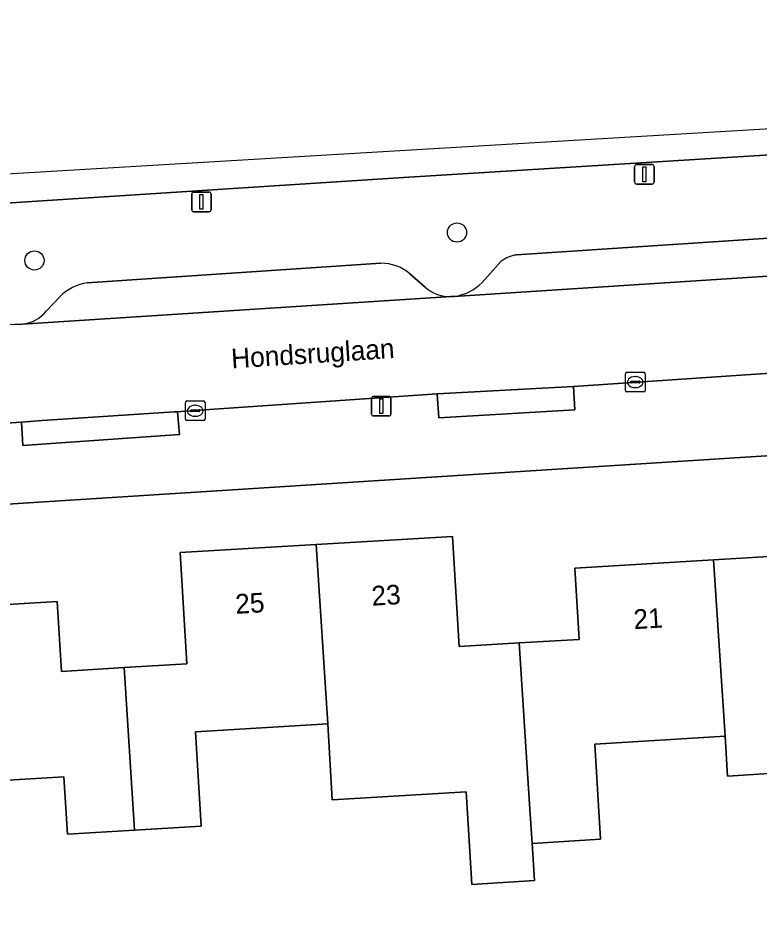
# Model space of a CAD drawing. Extents: x 159680 to 160786, y 387323 to 388340.
# Drawn here: x 160582.97 to 160620.7, y 388293.31 to 388339.13 of the extents above; entities that cross this region are included whole.
import ezdxf

# ---------------------------------------------------------------- set-up
doc = ezdxf.new("R2010")
doc.units = 0
for name, color, linetype in [('IMGEO_Boom', 7, 'Continuous'), ('IMGEO_Erf', 7, 'Continuous'), ('IMGEO_Groenvoorziening', 7, 'Continuous'), ('IMGEO_Kolk', 7, 'Continuous'), ('IMGEO_Lichtmast', 7, 'Continuous'), ('IMGEO_Openbare_ruimte_label', 7, 'Continuous'), ('IMGEO_Pand', 7, 'Continuous'), ('IMGEO_Pand_nummerreeks', 7, 'Continuous'), ('IMGEO_Parkeervlak_open', 7, 'Continuous'), ('IMGEO_Rijbaan_lokaal_open', 7, 'Continuous'), ('IMGEO_Rijbaan_regionaal_gesloten', 7, 'Continuous'), ('IMGEO_Voetpad_open', 7, 'Continuous')]:
    doc.layers.add(name, color=color, linetype=linetype)

msp = doc.modelspace()

# ---------------------------------------------------------------- linework, layer by layer
at = {"layer": 'IMGEO_Boom'}
for centre in [(160605.321, 388328.206), (160583.802, 388326.787)]:
    msp.add_circle(centre, 0.489, dxfattribs=at)
at = {"layer": 'IMGEO_Erf'}
for points in [[(160693.574, 388321.451), (160567.485, 388313.428)], [(160577.955, 388309.001), (160584.967, 388309.418), (160585.178, 388305.865), (160588.369, 388306.055), (160591.558, 388306.244), (160591.221, 388311.908), (160598.158, 388312.321), (160605.095, 388312.734), (160605.428, 388307.131), (160608.485, 388307.313), (160611.538, 388307.494), (160611.323, 388311.118), (160618.392, 388311.539), (160625.459, 388311.959), (160625.661, 388308.556), (160628.705, 388308.737), (160631.867, 388308.925), (160631.535, 388314.512), (160638.629, 388314.934), (160645.507, 388315.343), (160652.385, 388315.752), (160659.263, 388316.162)], [(160627.321, 388279.086), (160626.344, 388294.49), (160626.047, 388299.482), (160625.958, 388300.976), (160619.103, 388300.534), (160618.972, 388302.56), (160612.345, 388302.166), (160612.514, 388299.314), (160612.633, 388297.314), (160609.148, 388297.108), (160609.27, 388295.209), (160606.075, 388295.018), (160605.842, 388298.917), (160605.793, 388299.736), (160598.968, 388299.331), (160598.738, 388303.189), (160592.003, 388302.788), (160592.289, 388297.979), (160588.901, 388297.777), (160585.479, 388297.573), (160585.305, 388300.498), (160578.522, 388300.095)]]:
    msp.add_lwpolyline(points, dxfattribs=at)
at = {"layer": 'IMGEO_Groenvoorziening'}
for points in [[(160643.31, 388333.541), (160643.01, 388333.517), (160642.711, 388333.492), (160602.591, 388331.002), (160536.605, 388326.748), (160536.481, 388326.74)], [(160608.349, 388327.063), (160623.261, 388328.061)], [(160586.492, 388325.643), (160601.451, 388326.639)], [(160606.597, 388325.664), (160607.561, 388326.729)], [(160602.91, 388326.125), (160603.712, 388325.407)], [(160584.418, 388324.219), (160585.108, 388324.947)], [(160605.032, 388324.948), (160605.185, 388324.957)], [(160582.793, 388323.521), (160583.197, 388323.547)]]:
    msp.add_lwpolyline(points, dxfattribs=at)
for centre, radius, start, end in [((160608.521, 388325.561), 1.511, 96.5227, 129.4174), ((160601.459, 388324.334), 2.305, 50.9885, 90.1971), ((160586.848, 388323.211), 2.458, 98.3312, 135.0636), ((160604.866, 388327.357), 2.421, 277.5624, 315.6326), ((160604.979, 388326.924), 1.977, 230.1272, 271.5249), ((160583.001, 388325.348), 1.811, 276.1981, 321.4559)]:
    msp.add_arc(centre, radius, start, end, dxfattribs=at)
at = {"layer": 'IMGEO_Kolk'}
for p, q in [((160613.901, 388320.167), (160613.901, 388321.019)), ((160613.976, 388321.093), (160614.828, 388321.093)), ((160614.902, 388321.019), (160614.902, 388320.167)), ((160614.16, 388320.587), (160614.16, 388320.599)), ((160614.598, 388320.55), (160614.2, 388320.55)), ((160614.203, 388320.636), (160614.601, 388320.636)), ((160614.389, 388320.873), (160614.414, 388320.873)), ((160614.644, 388320.599), (160614.644, 388320.587)), ((160614.828, 388320.093), (160613.976, 388320.093)), ((160614.412, 388320.313), (160614.387, 388320.313)), ((160591.564, 388319.631), (160592.416, 388319.631)), ((160591.489, 388318.705), (160591.489, 388319.557)), ((160591.748, 388319.125), (160591.748, 388319.137)), ((160591.791, 388319.174), (160592.189, 388319.174)), ((160591.977, 388319.411), (160592.002, 388319.411)), ((160592.232, 388319.137), (160592.232, 388319.125)), ((160592.49, 388319.557), (160592.49, 388318.705)), ((160592.186, 388319.088), (160591.788, 388319.088)), ((160592, 388318.851), (160591.975, 388318.851)), ((160592.416, 388318.631), (160591.564, 388318.631))]:
    msp.add_line(p, q, dxfattribs=at)
for points in [[(160613.901, 388320.167), (160613.901, 388321.019)], [(160613.976, 388321.093), (160614.828, 388321.093)], [(160614.902, 388321.019), (160614.902, 388320.167)], [(160614.828, 388320.093), (160613.976, 388320.093)], [(160591.564, 388319.631), (160592.416, 388319.631)], [(160591.489, 388318.705), (160591.489, 388319.557)], [(160592.49, 388319.557), (160592.49, 388318.705)], [(160592.416, 388318.631), (160591.564, 388318.631)]]:
    msp.add_lwpolyline(points, dxfattribs=at)
for centre, radius, start, end in [((160613.978, 388321.017), 0.0765, 91.552, 178.448), ((160613.978, 388321.017), 0.0765, 91.552, 178.448), ((160614.826, 388321.017), 0.0765, 1.552, 88.448), ((160614.826, 388321.017), 0.0765, 1.552, 88.448), ((160614.2, 388320.596), 0.0403, 85.8775, 175.7526), ((160614.197, 388320.586), 0.0366, 178.938, 274.7102), ((160614.601, 388320.593), 0.043, 264.8664, 352.4533), ((160614.605, 388320.598), 0.0386, 1.7309, 96.639), ((160613.978, 388320.169), 0.0765, 181.552, 268.448), ((160613.978, 388320.169), 0.0765, 181.552, 268.448), ((160614.826, 388320.169), 0.0765, 271.552, 358.448), ((160614.826, 388320.169), 0.0765, 271.552, 358.448), ((160591.566, 388319.555), 0.0765, 91.552, 178.448), ((160591.566, 388319.555), 0.0765, 91.552, 178.448), ((160592.414, 388319.555), 0.0765, 1.552, 88.448), ((160592.414, 388319.555), 0.0765, 1.552, 88.448), ((160591.788, 388319.134), 0.0403, 85.8775, 175.7526), ((160592.193, 388319.136), 0.0386, 1.7309, 96.639), ((160591.566, 388318.707), 0.0765, 181.552, 268.448), ((160591.566, 388318.707), 0.0765, 181.552, 268.448), ((160591.785, 388319.124), 0.0366, 178.938, 274.7102), ((160592.189, 388319.131), 0.043, 264.8664, 352.4533), ((160592.414, 388318.707), 0.0765, 271.552, 358.448), ((160592.414, 388318.707), 0.0765, 271.552, 358.448)]:
    msp.add_arc(centre, radius, start, end, dxfattribs=at)
for centre, major_axis, ratio, start_param, end_param in [((160614.388, 388320.593), (-0.387, 0.002), 0.722429, 4.712389, 7.853982), ((160614.413, 388320.593), (-0.39, 0.002), 0.717154, 1.570796, 4.712389), ((160591.976, 388319.131), (-0.387, 0.002), 0.722429, 4.712389, 7.853982), ((160592.001, 388319.131), (-0.39, 0.002), 0.717154, 1.570796, 4.712389)]:
    msp.add_ellipse(centre, major_axis=major_axis, ratio=ratio, start_param=start_param, end_param=end_param, dxfattribs=at)
at = {"layer": 'IMGEO_Lichtmast'}
for p, q in [((160614.365, 388330.771), (160614.365, 388331.571)), ((160614.365, 388331.571), (160614.365, 388330.771)), ((160614.465, 388331.671), (160615.255, 388331.671)), ((160615.255, 388331.671), (160614.465, 388331.671)), ((160615.355, 388331.571), (160615.355, 388330.771)), ((160615.355, 388330.771), (160615.355, 388331.571)), ((160615.255, 388330.671), (160614.465, 388330.671)), ((160614.465, 388330.671), (160615.255, 388330.671)), ((160591.81, 388329.367), (160591.81, 388330.167)), ((160591.81, 388330.167), (160591.81, 388329.367)), ((160591.91, 388330.267), (160592.7, 388330.267)), ((160592.7, 388330.267), (160591.91, 388330.267)), ((160592.8, 388330.167), (160592.8, 388329.367)), ((160592.8, 388329.367), (160592.8, 388330.167)), ((160592.7, 388329.267), (160591.91, 388329.267)), ((160591.91, 388329.267), (160592.7, 388329.267)), ((160600.971, 388318.966), (160600.971, 388319.766)), ((160600.971, 388319.766), (160600.971, 388318.966)), ((160601.071, 388319.866), (160601.861, 388319.866)), ((160601.861, 388319.866), (160601.071, 388319.866)), ((160601.961, 388319.766), (160601.961, 388318.966)), ((160601.961, 388318.966), (160601.961, 388319.766)), ((160601.861, 388318.866), (160601.071, 388318.866)), ((160601.071, 388318.866), (160601.861, 388318.866))]:
    msp.add_line(p, q, dxfattribs=at)
for points in [[(160614.785, 388331.546), (160614.935, 388331.546), (160614.935, 388330.796), (160614.785, 388330.796), (160614.785, 388331.546)], [(160592.23, 388330.142), (160592.38, 388330.142), (160592.38, 388329.392), (160592.23, 388329.392), (160592.23, 388330.142)], [(160601.391, 388319.741), (160601.541, 388319.741), (160601.541, 388318.991), (160601.391, 388318.991), (160601.391, 388319.741)]]:
    msp.add_lwpolyline(points, dxfattribs=at)
for centre, start, end in [((160614.465, 388331.571), 90, 180), ((160614.465, 388331.571), 90, 180), ((160615.255, 388331.571), 0, 90), ((160615.255, 388331.571), 360, 90), ((160614.465, 388330.771), 180, 270), ((160614.465, 388330.771), 180, 270), ((160615.255, 388330.771), 270, 0), ((160615.255, 388330.771), 270, 0), ((160591.91, 388330.167), 90, 180), ((160591.91, 388330.167), 90, 180), ((160592.7, 388330.167), 0, 90), ((160592.7, 388330.167), 360, 90), ((160591.91, 388329.367), 180, 270), ((160591.91, 388329.367), 180, 270), ((160592.7, 388329.367), 270, 0), ((160592.7, 388329.367), 270, 0), ((160601.071, 388319.766), 90, 180), ((160601.071, 388319.766), 90, 180), ((160601.861, 388319.766), 0, 90), ((160601.861, 388319.766), 360, 90), ((160601.071, 388318.966), 180, 270), ((160601.071, 388318.966), 180, 270), ((160601.861, 388318.966), 270, 0), ((160601.861, 388318.966), 270, 0)]:
    msp.add_arc(centre, 0.1, start, end, dxfattribs=at)
at = {"layer": 'IMGEO_Pand'}
for points in [[(160608.485, 388307.313), (160605.428, 388307.131), (160605.095, 388312.734), (160598.158, 388312.321), (160598.738, 388303.189), (160598.968, 388299.331), (160605.793, 388299.736), (160605.842, 388298.917), (160606.075, 388295.018), (160609.27, 388295.209), (160609.148, 388297.108), (160609.019, 388299.106)], [(160598.158, 388312.321), (160591.221, 388311.908), (160591.558, 388306.244), (160588.369, 388306.055), (160588.901, 388297.777), (160592.289, 388297.979), (160592.003, 388302.788), (160598.738, 388303.189)], [(160628.705, 388308.737), (160625.661, 388308.556), (160625.459, 388311.959), (160618.392, 388311.539), (160618.972, 388302.56), (160619.103, 388300.534), (160625.958, 388300.976), (160626.047, 388299.482), (160626.344, 388294.49), (160633.038, 388294.888), (160632.978, 388295.897), (160632.741, 388299.88), (160632.696, 388300.641), (160629.264, 388300.435)], [(160618.392, 388311.539), (160611.323, 388311.118), (160611.538, 388307.494), (160608.485, 388307.313), (160609.019, 388299.106), (160609.148, 388297.108), (160612.633, 388297.314), (160612.514, 388299.314), (160612.345, 388302.166), (160618.972, 388302.56)], [(160578.522, 388300.095), (160585.305, 388300.498), (160585.479, 388297.573), (160588.901, 388297.777), (160588.369, 388306.055), (160585.178, 388305.865), (160584.967, 388309.418), (160577.955, 388309.001)]]:
    msp.add_lwpolyline(points, close=True, dxfattribs=at)
at = {"layer": 'IMGEO_Parkeervlak_open'}
for points in [[(160623.261, 388328.061), (160608.349, 388327.063)], [(160601.451, 388326.639), (160586.492, 388325.643)], [(160607.561, 388326.729), (160606.597, 388325.664)], [(160603.712, 388325.407), (160602.91, 388326.125)], [(160605.185, 388324.957), (160626.904, 388326.358)], [(160583.197, 388323.547), (160605.032, 388324.948)], [(160585.108, 388324.947), (160584.418, 388324.219)]]:
    msp.add_lwpolyline(points, dxfattribs=at)
for centre, radius, start, end in [((160608.521, 388325.561), 1.511, 96.5227, 129.4174), ((160601.459, 388324.334), 2.305, 50.9885, 90.1971), ((160586.848, 388323.211), 2.458, 98.3312, 135.0636), ((160604.866, 388327.357), 2.421, 277.5624, 315.6326), ((160604.979, 388326.924), 1.977, 230.1272, 271.5249), ((160583.001, 388325.348), 1.811, 276.1981, 321.4559)]:
    msp.add_arc(centre, radius, start, end, dxfattribs=at)
at = {"layer": 'IMGEO_Rijbaan_lokaal_open'}
for points in [[(160529.521, 388315.145), (160540.926, 388315.862), (160549.013, 388316.415), (160550.529, 388316.507), (160561.931, 388317.257), (160562.425, 388317.278), (160570.49, 388317.792), (160571.482, 388317.801), (160583.138, 388318.556), (160584.191, 388318.629), (160590.927, 388319.076), (160591.09, 388319.085), (160591.471, 388319.107), (160604.317, 388319.989), (160611.252, 388320.371), (160623.545, 388321.205), (160631.841, 388321.727), (160653.518, 388323.156), (160659.605, 388323.5), (160659.338, 388326.463), (160653.894, 388329.614), (160653.41, 388329.355), (160651.26, 388328.112)], [(160650.411, 388327.947), (160639.77, 388327.186), (160626.904, 388326.358), (160605.185, 388324.957), (160605.032, 388324.948), (160583.197, 388323.547), (160582.793, 388323.521), (160561.137, 388322.104), (160561.012, 388322.096), (160541.417, 388320.885), (160537.064, 388320.6), (160536.829, 388320.587), (160533.615, 388320.37)]]:
    msp.add_lwpolyline(points, dxfattribs=at)
at = {"layer": 'IMGEO_Rijbaan_regionaal_gesloten'}
for points in [[(160681.416, 388333.399), (160690.933, 388334.057), (160716.801, 388335.616), (160716.612, 388338.58), (160716.577, 388339.129), (160536.303, 388328.444)], [(160536.303, 388328.444), (160536.481, 388326.74), (160536.605, 388326.748), (160602.591, 388331.002), (160642.711, 388333.492), (160643.01, 388333.517), (160643.31, 388333.541)]]:
    msp.add_lwpolyline(points, dxfattribs=at)
at = {"layer": 'IMGEO_Voetpad_open'}
for points in [[(160659.605, 388323.5), (160653.518, 388323.156), (160631.841, 388321.727), (160631.911, 388320.542), (160623.664, 388319.977), (160623.545, 388321.205), (160611.252, 388320.371), (160611.328, 388319.187), (160604.396, 388318.773), (160604.317, 388319.989), (160591.471, 388319.107), (160591.09, 388319.085), (160591.191, 388317.925), (160583.208, 388317.367), (160583.138, 388318.556), (160571.482, 388317.801)], [(160409.603, 388303.582), (160413.828, 388303.844), (160470.521, 388307.474), (160470.673, 388307.482), (160475.622, 388307.75), (160485.055, 388308.262), (160494.789, 388308.876), (160499.505, 388309.181), (160500, 388309.152), (160503.231, 388309.356), (160504.999, 388309.468), (160537.429, 388311.515), (160566.054, 388313.336), (160567.485, 388313.428), (160693.574, 388321.451)]]:
    msp.add_lwpolyline(points, dxfattribs=at)
for points in [[(160611.252, 388320.371), (160604.317, 388319.989), (160604.396, 388318.773), (160611.328, 388319.187)], [(160583.138, 388318.556), (160583.208, 388317.367), (160591.191, 388317.925), (160591.09, 388319.085), (160590.927, 388319.076), (160584.191, 388318.629)]]:
    msp.add_lwpolyline(points, close=True, dxfattribs=at)

# ---------------------------------------------------------------- texts
at = {"layer": 'IMGEO_Openbare_ruimte_label'}
msp.add_text('Hondsruglaan', height=1, rotation=3.6693, dxfattribs=at).set_placement((160593.854, 388321.288))
at = {"layer": 'IMGEO_Pand_nummerreeks'}
for s, rotation, p in [('23', 3.4091, (160600.997, 388309.204)), ('25', 3.4071, (160594.06, 388308.791)), ('21', 3.4034, (160614.339, 388308.011))]:
    msp.add_text(s, height=1, rotation=rotation, dxfattribs=at).set_placement(p)

doc.saveas('drawing.dxf')
